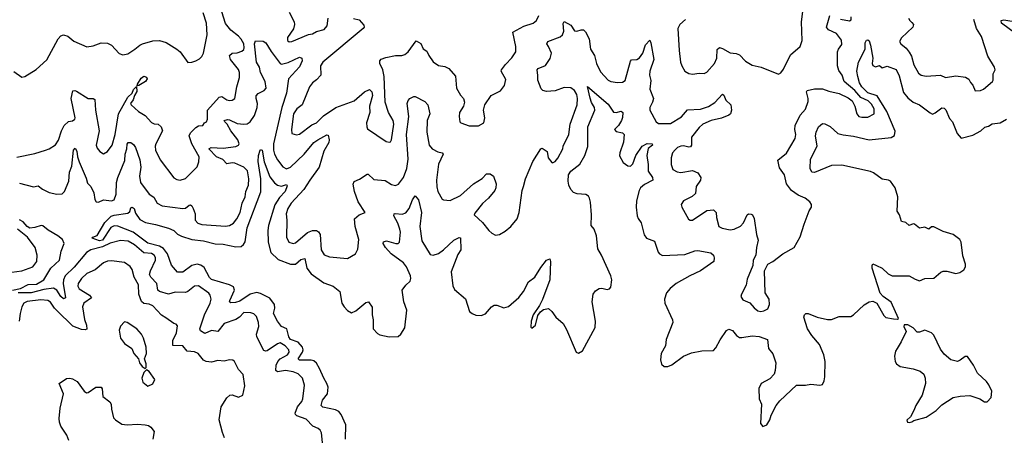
# Model space of a CAD drawing. Extents: x 2143765 to 2212931, y 878955 to 1017455.
# Tile 293 of 309: x 2174808 to 2182398, y 999684 to 1002893. Entities that reach past the tile are written whole.
import ezdxf

# ---------------------------------------------------------------- set-up
doc = ezdxf.new("R2010")
doc.units = 0

msp = doc.modelspace()

# ---------------------------------------------------------------- linework, layer by layer
at = {"layer": '0CON20XD'}
for points in [[(2174761.7, 1002491.7), (2174825, 1002450), (2174847.5, 1002455), (2174935, 1002508), (2175017.5, 1002582.5), (2175103.5, 1002745), (2175125, 1002767.8), (2175145, 1002775.5), (2175180, 1002765), (2175225, 1002726), (2175325, 1002684), (2175375, 1002690), (2175435, 1002712.9), (2175485, 1002710), (2175514.5, 1002694.5), (2175575, 1002631.2), (2175602.3, 1002622.3), (2175640.3, 1002629.7), (2175695, 1002664.2), (2175733.9, 1002696.1), (2175754.7, 1002705.3), (2175835, 1002729.2), (2175885, 1002732.1), (2175936.1, 1002716.1), (2176020, 1002665), (2176043.9, 1002643.9), (2176105, 1002562.5), (2176135, 1002563.3), (2176165, 1002573.8), (2176195, 1002590), (2176212.3, 1002607.7), (2176224, 1002635), (2176252.9, 1002775), (2176248.6, 1002865), (2176223.3, 1002945)], [(2174785, 1001832.5), (2174925, 1001858.6), (2175005.6, 1001884.4), (2175035, 1001894.3), (2175082.6, 1001927.4), (2175107, 1001963), (2175129.6, 1002035), (2175150, 1002075), (2175185, 1002105.7), (2175215, 1002111.1), (2175231.9, 1002125), (2175234.4, 1002135.6), (2175204, 1002285), (2175216.7, 1002343.3), (2175233.6, 1002346.4), (2175245, 1002341.2), (2175335, 1002284), (2175375, 1002284.5), (2175387.2, 1002277.2), (2175392.7, 1002195), (2175419.7, 1002035), (2175398.1, 1001925), (2175405, 1001901.2), (2175425, 1001876), (2175455, 1001858), (2175485, 1001876.2), (2175519.5, 1001925), (2175543.2, 1002005), (2175568.9, 1002165), (2175642.5, 1002295), (2175673.6, 1002326.4), (2175685, 1002353.8), (2175707.5, 1002377.5), (2175711.2, 1002338.8), (2175692.5, 1002307.5), (2175683.3, 1002275), (2175662.5, 1002245), (2175666.2, 1002235), (2175724.6, 1002184.6), (2175775, 1002152.5), (2175825, 1002098.5), (2175845, 1002089.1), (2175875, 1002086.4), (2175897.1, 1002065), (2175908.9, 1002035), (2175856.5, 1001935), (2175851.5, 1001915), (2175855.6, 1001885), (2175890.2, 1001810.2), (2175995, 1001671.2), (2176017.8, 1001657.8), (2176045, 1001654.5), (2176084.6, 1001665.4), (2176174.5, 1001755.5), (2176188.5, 1001795), (2176190.4, 1001835), (2176134, 1001934), (2176113.8, 1001995), (2176125, 1002018.8), (2176165, 1002061.5), (2176185, 1002072.1), (2176218.8, 1002075), (2176233.3, 1002095), (2176247.3, 1002102.7), (2176255.6, 1002124.4), (2176255.5, 1002194.5), (2176345, 1002294.6), (2176365, 1002299.6), (2176405, 1002272.5), (2176421.7, 1002268.3), (2176445, 1002270.8), (2176465.8, 1002285), (2176480.4, 1002375), (2176500.9, 1002445), (2176503.3, 1002485), (2176495, 1002507.1), (2176431.8, 1002585), (2176424.5, 1002615), (2176445, 1002632.9), (2176485, 1002637.4), (2176519.9, 1002650.1), (2176535, 1002663.1), (2176538.1, 1002675), (2176534.3, 1002705), (2176515, 1002741.8), (2176495, 1002765.3), (2176435, 1002810.5), (2176393.5, 1002863.5), (2176365.7, 1002954.3)], [(2176901.5, 1001475), (2176875, 1001435.7), (2176862.2, 1001395), (2176867.6, 1001345), (2176863.3, 1001215), (2176883.3, 1001175), (2176915, 1001165.7), (2176935, 1001168.9), (2177025, 1001249.6), (2177065, 1001266.2), (2177095, 1001266.2), (2177111.1, 1001255), (2177122.7, 1001235), (2177131.2, 1001115), (2177155, 1001077.5), (2177195, 1001061.5), (2177335, 1001050), (2177395.5, 1001084.5), (2177415, 1001120), (2177421.4, 1001195), (2177392.9, 1001295), (2177388.6, 1001355), (2177425, 1001387.1), (2177470, 1001405), (2177416.6, 1001486.6), (2177388.8, 1001565), (2177377.1, 1001622.9), (2177385, 1001642.5), (2177427.3, 1001662.7), (2177485, 1001699.2), (2177495, 1001700), (2177538.2, 1001658.2), (2177625, 1001650), (2177675, 1001621.1), (2177705, 1001612.9), (2177728.3, 1001621.7), (2177765.9, 1001675), (2177792.8, 1001745), (2177802.8, 1001815), (2177790, 1002005), (2177807.8, 1002145), (2177794.5, 1002245), (2177802.1, 1002267.9), (2177815, 1002283.8), (2177845, 1002300), (2177855, 1002300), (2177931.2, 1002261.2), (2177954, 1002235), (2177969.4, 1002165), (2177949.2, 1002115), (2177946.1, 1002025), (2177963.9, 1001925), (2177986.4, 1001896.4), (2178032.2, 1001872.2), (2178063.6, 1001863.6), (2178071.9, 1001855), (2178035, 1001776), (2178020.9, 1001655), (2178022.4, 1001602.4), (2178032.2, 1001565), (2178065, 1001506.7), (2178075, 1001501.2), (2178125, 1001495.8), (2178204.6, 1001535.4), (2178304.7, 1001625.3), (2178373.1, 1001666.9), (2178405, 1001703.8), (2178435, 1001702), (2178460, 1001685), (2178481.2, 1001625), (2178478.6, 1001595), (2178469.4, 1001575), (2178420.8, 1001515), (2178375, 1001474.2), (2178315, 1001400), (2178311.9, 1001385), (2178375, 1001325.7), (2178424.2, 1001265), (2178446, 1001245), (2178475, 1001230), (2178505, 1001234.2), (2178549.1, 1001260.9), (2178593.9, 1001296.1), (2178642.5, 1001355), (2178658.8, 1001405), (2178680.8, 1001575), (2178691.2, 1001605), (2178705.6, 1001665), (2178762.1, 1001797.9), (2178823.6, 1001896.4), (2178835, 1001900), (2178873.3, 1001875), (2178881.2, 1001825), (2178909.3, 1001789.3), (2178915, 1001786.7), (2178935, 1001798.6), (2178955, 1001822.5), (2178994.2, 1001895), (2178997.5, 1001915), (2179041.9, 1002005), (2179051.8, 1002085), (2179106.1, 1002235), (2179107.5, 1002285), (2179101.8, 1002315), (2179084.6, 1002345), (2179055, 1002366.8), (2179005, 1002369.7), (2178935, 1002343.8), (2178868.5, 1002338.5), (2178841.2, 1002345), (2178828.3, 1002358.3), (2178800.8, 1002425), (2178802.7, 1002462.7), (2178795.8, 1002504.2), (2178803.3, 1002515), (2178860.2, 1002539.8), (2178897.3, 1002592.7), (2178906.4, 1002635), (2178883.3, 1002685), (2178870, 1002705), (2178880, 1002725), (2178975, 1002760), (2178992.2, 1002775), (2179002.7, 1002805), (2178996.8, 1002863.2), (2179005, 1002878.1), (2179055, 1002850.8), (2179085.4, 1002805.4), (2179103.4, 1002803.4), (2179135, 1002814.4), (2179155, 1002814), (2179169.7, 1002799.7), (2179197.5, 1002745), (2179208.6, 1002665), (2179239.4, 1002615), (2179253.4, 1002553.4), (2179285, 1002490), (2179345, 1002426), (2179365, 1002416), (2179415, 1002408.1), (2179455, 1002410.6), (2179475, 1002424.2), (2179515, 1002572), (2179525, 1002581.4), (2179565, 1002585.5), (2179585, 1002597.1), (2179610.5, 1002635), (2179632.7, 1002697.3), (2179665, 1002733.3), (2179674, 1002715), (2179697.1, 1002585), (2179665.4, 1002495), (2179661.5, 1002465), (2179672.6, 1002422.6), (2179665.6, 1002355), (2179692.2, 1002285), (2179685.6, 1002255), (2179665.7, 1002215), (2179664.4, 1002195), (2179713.1, 1002105), (2179731.7, 1002091.7), (2179825, 1002090.4), (2179908.6, 1002141.4), (2179955, 1002197.8), (2180055, 1002202), (2180118.5, 1002221.5), (2180167.3, 1002252.7), (2180225, 1002318.8), (2180235, 1002310), (2180251.1, 1002271.1), (2180288.8, 1002235), (2180294, 1002195), (2180286, 1002165), (2180274, 1002155), (2180218.7, 1002131.3), (2180136.9, 1002113.1), (2180074.4, 1002085.6), (2180045, 1002061.2), (2179986.7, 1001985), (2179985.5, 1001925), (2179978.2, 1001911.8), (2179965, 1001907.3), (2179925, 1001917.8), (2179905, 1001916.6), (2179878.1, 1001905), (2179860.9, 1001889.1), (2179839.4, 1001865), (2179829.4, 1001825), (2179828.9, 1001775), (2179842.9, 1001735), (2179875, 1001717.3), (2179905, 1001712.9), (2179995, 1001727.9), (2180035, 1001710), (2180058.1, 1001675), (2180054.4, 1001655), (2180023.1, 1001605), (2180018, 1001552), (2179992.1, 1001527.9), (2179925, 1001493.8), (2179906.7, 1001465), (2179911.2, 1001445), (2179963.2, 1001353.2), (2179975, 1001343.8), (2179995, 1001344.2), (2180105, 1001420), (2180155, 1001425.8), (2180176.9, 1001405), (2180179.1, 1001365), (2180198, 1001295), (2180222.1, 1001282.1), (2180285, 1001271.1), (2180315, 1001276.7), (2180365, 1001299.5), (2180387.3, 1001325), (2180415, 1001386), (2180425, 1001394), (2180445, 1001391.2), (2180456.2, 1001385), (2180469.1, 1001359.1), (2180486.7, 1001235), (2180499.8, 1001189.8), (2180488.5, 1001135), (2180481.4, 1001075), (2180461.2, 1001035), (2180460, 1000995), (2180415, 1000890), (2180407, 1000843), (2180371.2, 1000775), (2180367.5, 1000755), (2180380.7, 1000730.7), (2180435, 1000706.7), (2180468.3, 1000668.3), (2180496.4, 1000646.4), (2180520.8, 1000640.8), (2180543.9, 1000643.9), (2180575, 1000661.2), (2180587.5, 1000695), (2180583.8, 1000735), (2180553.9, 1000783.9), (2180548.8, 1000955), (2180575.7, 1001004.3), (2180614.3, 1001025.7), (2180690, 1001085), (2180777.5, 1001135), (2180824.2, 1001215.8), (2180853.8, 1001315), (2180892.7, 1001417.3), (2180910, 1001445), (2180912.5, 1001465), (2180897.7, 1001487.7), (2180863.3, 1001515), (2180807.9, 1001537.9), (2180756.1, 1001575), (2180718.8, 1001625), (2180703.8, 1001693.8), (2180665, 1001748), (2180651.5, 1001808.5), (2180717.8, 1001862.2), (2180785.5, 1001975), (2180791.2, 1002005), (2180783.8, 1002045), (2180786.1, 1002075), (2180824.8, 1002155.2), (2180865, 1002202.5), (2180885, 1002260), (2180886.2, 1002285), (2180873.1, 1002335), (2180876.7, 1002345), (2180935, 1002357.5), (2180995, 1002357.9), (2181045, 1002339.4), (2181125, 1002321.4), (2181195, 1002290), (2181223.8, 1002265), (2181245.8, 1002225.8), (2181260, 1002165), (2181275, 1002144.3), (2181299.1, 1002139.1), (2181345, 1002141.1), (2181394.2, 1002165), (2181394.6, 1002205), (2181375, 1002241.5), (2181348.1, 1002265), (2181291.3, 1002291.3), (2181245.5, 1002345), (2181162.7, 1002415), (2181148.1, 1002465), (2181121.2, 1002501.2), (2181112.7, 1002535), (2181112.7, 1002645), (2181118.9, 1002665), (2181145, 1002700), (2181143.1, 1002735), (2181105, 1002785.3), (2181043, 1002813), (2181027.8, 1002835), (2181053.1, 1002925)], [(2176885, 1002949.4), (2176923.1, 1002875), (2176925.9, 1002855.9), (2176918.8, 1002821.2), (2176872.2, 1002755), (2176872.7, 1002732.7), (2176885, 1002721.2), (2176905, 1002724.2), (2177035, 1002778.5), (2177065, 1002783.1), (2177095, 1002802.2), (2177155, 1002816.9), (2177178.5, 1002845), (2177186.5, 1002903.5)], [(2177381.8, 1002901.8), (2177425, 1002890), (2177460.3, 1002850.3), (2177464, 1002835), (2177456, 1002825), (2177144.6, 1002565), (2177125.4, 1002535), (2177128.5, 1002465), (2177095, 1002428.2), (2177065.6, 1002405), (2177041.1, 1002375), (2176985.5, 1002235), (2176945, 1002204.4), (2176918.9, 1002165), (2176901.8, 1002045), (2176905, 1002013.3), (2176942.7, 1002002.7), (2176965, 1002007.5), (2177059.5, 1002080.5), (2177095, 1002095.6), (2177150.2, 1002149.8), (2177245, 1002213.8), (2177385, 1002265.8), (2177466.7, 1002335), (2177505, 1002353.3), (2177522.5, 1002335), (2177526.4, 1002306.4), (2177504.5, 1002224.5), (2177505.6, 1002175), (2177480, 1002095), (2177482.5, 1002065), (2177490, 1002050), (2177631.9, 1001951.9), (2177655, 1001946.2), (2177665, 1001950), (2177674, 1001965), (2177692.9, 1002085), (2177687.1, 1002115), (2177651.8, 1002175), (2177625.4, 1002255), (2177616.7, 1002455), (2177606.9, 1002505), (2177584.2, 1002555), (2177584.2, 1002575), (2177595, 1002587.1), (2177628.9, 1002601.1), (2177705, 1002616.4), (2177754.4, 1002615.6), (2177775.6, 1002624.4), (2177803.3, 1002645), (2177865, 1002730), (2177899.3, 1002709.3), (2177917, 1002667), (2177945, 1002650), (2177960.8, 1002615), (2177995, 1002566.2), (2178035, 1002537.5), (2178085, 1002530), (2178115, 1002516.9), (2178166.2, 1002456.2), (2178174, 1002365), (2178205, 1002310), (2178228.8, 1002285), (2178236, 1002255), (2178228.8, 1002225), (2178198.8, 1002175), (2178196.4, 1002146.4), (2178200, 1002105), (2178207.5, 1002095), (2178273.6, 1002073.6), (2178345, 1002074), (2178385, 1002097.5), (2178393.8, 1002135), (2178384, 1002195), (2178394.1, 1002235.9), (2178443, 1002307), (2178515, 1002343.3), (2178545.7, 1002384.3), (2178555, 1002430), (2178518.8, 1002495), (2178521.2, 1002505), (2178552.9, 1002547.1), (2178602.6, 1002597.4), (2178632.9, 1002645), (2178632.9, 1002685), (2178608.5, 1002795), (2178695, 1002841.9), (2178765.6, 1002864.4), (2178791.2, 1002885), (2178809.2, 1002925)], [(2179940, 1002895), (2179897.5, 1002855), (2179882, 1002825), (2179890, 1002655), (2179901.9, 1002565), (2179910.8, 1002535), (2179935, 1002496.2), (2179965, 1002478), (2179995, 1002472), (2180045, 1002480), (2180085, 1002478), (2180105, 1002487.5), (2180164.5, 1002555), (2180180.5, 1002595), (2180185, 1002662.5), (2180203.1, 1002676.9), (2180225, 1002670.6), (2180285, 1002635.6), (2180330.3, 1002630.3), (2180355, 1002620.8), (2180402.4, 1002572.4), (2180455, 1002540.8), (2180522.5, 1002525), (2180657, 1002473), (2180675, 1002482.5), (2180695, 1002510), (2180749.7, 1002620.3), (2180824.1, 1002685.9), (2180838.3, 1002731.7), (2180835.4, 1002875), (2180843.6, 1002955)], [(2181135, 1002895.5), (2181205, 1002882.5), (2181218.3, 1002891.7), (2181217.8, 1002915)], [(2181658, 1002905), (2181668.8, 1002885), (2181685, 1002871.2), (2181698.8, 1002855), (2181691.2, 1002835), (2181605, 1002752.5), (2181590.6, 1002725), (2181601.1, 1002705), (2181641.6, 1002671.6), (2181665, 1002642.9), (2181681.2, 1002611.2), (2181701.1, 1002545), (2181735, 1002480), (2181755.4, 1002465.4), (2181795, 1002456.7), (2181905, 1002464.5), (2181945, 1002446.7), (2182025, 1002458.5), (2182098.3, 1002448.3), (2182123.6, 1002433.6), (2182136.4, 1002406.4), (2182155.9, 1002385.9), (2182173.6, 1002343.6), (2182215, 1002346), (2182236.7, 1002355), (2182307.5, 1002415), (2182312.5, 1002425), (2182310.8, 1002475), (2182326.2, 1002505), (2182321.2, 1002525), (2182270.9, 1002610.9), (2182221.7, 1002761.7), (2182183.6, 1002823.6), (2182161.5, 1002895)], [(2182484.5, 1002785), (2182377.1, 1002865), (2182372.5, 1002885), (2182395, 1002891.1), (2182505, 1002873.8)], [(2174805, 1001630), (2174915, 1001602.3), (2174951.1, 1001611.1), (2174984.8, 1001584.8), (2175035, 1001559.6), (2175095, 1001545.5), (2175135, 1001547.8), (2175152.5, 1001565), (2175185.4, 1001645), (2175192.9, 1001715), (2175208.6, 1001761.4), (2175223.8, 1001885), (2175235, 1001900.8), (2175247.6, 1001877.6), (2175252.7, 1001835), (2175265.4, 1001795.4), (2175318.9, 1001668.9), (2175330, 1001630), (2175355, 1001604.2), (2175378.4, 1001555), (2175386.7, 1001505), (2175396.6, 1001486.6), (2175415, 1001483.5), (2175455, 1001502.5), (2175515, 1001493.8), (2175535, 1001502.9), (2175550.7, 1001545), (2175554.8, 1001635), (2175563.5, 1001673.5), (2175618.9, 1001805), (2175620.8, 1001855), (2175634, 1001895), (2175635, 1001931.2), (2175645, 1001944), (2175665, 1001943.8), (2175685, 1001928.8), (2175701.4, 1001905), (2175735, 1001810), (2175741.8, 1001755), (2175730, 1001685), (2175737.9, 1001635), (2175805.3, 1001545.3), (2175841.5, 1001521.5), (2175867.4, 1001477.4), (2175905, 1001455.6), (2176065, 1001434.4), (2176085, 1001437.1), (2176115, 1001461.4), (2176125, 1001462.2), (2176135.9, 1001455.9), (2176145, 1001433.8), (2176160.4, 1001395), (2176161.5, 1001345), (2176180.9, 1001320.9), (2176212.3, 1001312.3), (2176395, 1001297.5), (2176425.4, 1001304.6), (2176455, 1001322.9), (2176482.5, 1001355), (2176506.9, 1001405), (2176523.1, 1001475), (2176545.4, 1001525), (2176551.2, 1001565), (2176570.8, 1001615), (2176575.3, 1001665), (2176564, 1001725), (2176534.5, 1001755), (2176465, 1001783.9), (2176445, 1001788), (2176405, 1001781), (2176373.7, 1001813.7), (2176325, 1001832.6), (2176265.6, 1001895), (2176284.7, 1001905.3), (2176375, 1001900.8), (2176475, 1001913.9), (2176495.6, 1001925), (2176500.6, 1001935), (2176488.8, 1001965), (2176435, 1002035.4), (2176407, 1002087), (2176388.5, 1002105), (2176384.6, 1002115.4), (2176408.9, 1002121.1), (2176425, 1002119.3), (2176485, 1002091.1), (2176535, 1002084.7), (2176560.6, 1002089.4), (2176585, 1002102.9), (2176617.8, 1002152.2), (2176637.6, 1002215), (2176640.5, 1002245), (2176629.7, 1002285), (2176630.4, 1002305), (2176645, 1002322.5), (2176691.5, 1002345), (2176706.7, 1002365), (2176700, 1002415), (2176665, 1002485.8), (2176656, 1002526), (2176633.3, 1002565), (2176616.7, 1002705), (2176625, 1002730), (2176684.1, 1002725.9), (2176705, 1002714.5), (2176747.2, 1002647.2), (2176815, 1002555.4), (2176825, 1002550), (2176877, 1002563), (2176965, 1002603.8), (2176983.3, 1002595), (2176985.8, 1002575), (2176965, 1002527.5), (2176880.2, 1002435), (2176865.2, 1002325.2), (2176829.3, 1002215), (2176763.8, 1001933.8), (2176763.8, 1001885), (2176772.1, 1001855), (2176795, 1001809.5), (2176835, 1001757.8), (2176865, 1001740), (2176895, 1001753.8), (2176999.6, 1001855), (2177075, 1001944.6), (2177105, 1001966.1), (2177175, 1002003.3), (2177185, 1002000), (2177194.2, 1001964.2), (2177190.5, 1001945), (2177152.2, 1001877.8), (2177117.2, 1001755), (2177044.1, 1001655), (2176999.1, 1001580.9), (2176901.5, 1001475)], [(2176735, 1001680), (2176772.5, 1001632.5), (2176794.7, 1001614.7), (2176825, 1001607.9), (2176865, 1001619.2), (2176870.5, 1001610.5), (2176854.6, 1001565), (2176810.2, 1001519.8), (2176775.5, 1001464.5), (2176726.7, 1001305), (2176720.8, 1001265), (2176722.7, 1001175), (2176743.4, 1001095), (2176800.2, 1001040.2), (2176895, 1001004.1), (2176934.2, 1001005.8), (2176975, 1001042.1), (2177005, 1001048), (2177021.5, 1000975), (2177055, 1000930.9), (2177151.8, 1000861.8), (2177224.6, 1000834.6), (2177275.3, 1000795.3), (2177291.4, 1000705), (2177308.6, 1000675), (2177335, 1000647.5), (2177365, 1000630.8), (2177400, 1000645), (2177475, 1000708.9), (2177496, 1000715), (2177524.5, 1000674.5), (2177525.5, 1000615), (2177533.5, 1000575), (2177531.2, 1000505), (2177565, 1000470), (2177585, 1000461.2), (2177655, 1000443.8), (2177725, 1000446), (2177745.6, 1000464.4), (2177775.8, 1000515), (2177791.5, 1000651.5), (2177768.2, 1000715), (2177756.2, 1000805), (2177785, 1000844.3), (2177816.7, 1000873.3), (2177823.1, 1000895), (2177820.9, 1000915), (2177789.1, 1000985), (2177766.6, 1001016.6), (2177670, 1001085), (2177626.7, 1001135), (2177610, 1001165), (2177612.7, 1001177.3), (2177635, 1001185.6), (2177706.3, 1001163.7), (2177725, 1001164.5), (2177734.6, 1001175.4), (2177741.9, 1001251.9), (2177738.7, 1001275), (2177721.9, 1001321.9), (2177691.4, 1001378.6), (2177695, 1001393.3), (2177703.3, 1001396.7), (2177755, 1001390.4), (2177785, 1001401.5), (2177811.1, 1001435), (2177835, 1001502), (2177855, 1001533.3), (2177881.1, 1001501.1), (2177906.1, 1001403.9), (2177891.9, 1001295), (2177908.4, 1001185), (2177970.7, 1001080.7), (2177995, 1001076.1), (2178035, 1001088.7), (2178073.6, 1001115), (2178155, 1001190.5), (2178195, 1001210), (2178205, 1001207.5), (2178208.8, 1001115), (2178185, 1001078.8), (2178133.9, 1000946.1), (2178147, 1000837), (2178158.8, 1000808.8), (2178245, 1000736.7), (2178275, 1000640), (2178295, 1000623.8), (2178325, 1000612.5), (2178365, 1000610), (2178398.3, 1000621.7), (2178445, 1000675.7), (2178465, 1000688.5), (2178485, 1000690), (2178539.1, 1000669.1), (2178575, 1000679.5), (2178655, 1000747.3), (2178691.2, 1000795), (2178730.8, 1000869.2), (2178778.6, 1000905), (2178825, 1000979.2), (2178868.8, 1001035), (2178895, 1001046.2), (2178900, 1001025), (2178894.4, 1000885), (2178837.1, 1000732.9), (2178814.3, 1000685.7), (2178766.7, 1000615), (2178750.8, 1000565), (2178748.3, 1000518.3), (2178755, 1000512.5), (2178783.3, 1000535), (2178802, 1000608), (2178822.3, 1000637.7), (2178845, 1000656.7), (2178883, 1000663), (2178909.5, 1000639.5), (2178940, 1000595), (2178996.4, 1000546.4), (2179021.7, 1000501.7), (2179097.5, 1000325), (2179115, 1000317.5), (2179145, 1000337.5), (2179244.2, 1000515.8), (2179246.7, 1000565), (2179219.6, 1000715), (2179229.2, 1000775), (2179245, 1000799.4), (2179275, 1000818.1), (2179295, 1000819.5), (2179335, 1000810), (2179355, 1000813.8), (2179365, 1000827.5), (2179372.9, 1000885), (2179365.4, 1000915), (2179293.1, 1001075), (2179263.2, 1001125), (2179253.3, 1001225), (2179235, 1001274.6), (2179211.8, 1001305), (2179214.8, 1001385), (2179208.7, 1001485), (2179201.3, 1001515), (2179191.1, 1001531.1), (2179172.4, 1001542.4), (2179105, 1001548.7), (2179077.6, 1001557.6), (2179055, 1001581.9), (2179041.2, 1001615), (2179036.4, 1001646.4), (2179039.4, 1001695), (2179057, 1001723), (2179125, 1001776.7), (2179164.7, 1001845.3), (2179187.4, 1001912.6), (2179186.2, 1002065), (2179240, 1002195), (2179237.7, 1002215), (2179215, 1002254.3), (2179205, 1002286.2), (2179185, 1002377.5), (2179345, 1002241.5), (2179385, 1002177.5), (2179405, 1002175.6), (2179445, 1002185.6), (2179457.2, 1002177.2), (2179455, 1002137.5), (2179445.5, 1002115), (2179423.8, 1002076.2), (2179394, 1002045), (2179405, 1002030), (2179455, 1002018), (2179466, 1002005), (2179461.7, 1001948.3), (2179432.9, 1001865), (2179430.6, 1001840.6), (2179460.2, 1001790.2), (2179495, 1001764), (2179515, 1001760.8), (2179535, 1001778.8), (2179557.7, 1001845), (2179605, 1001917.3), (2179644, 1001936), (2179683.8, 1001933.8), (2179686, 1001925), (2179651.7, 1001898.3), (2179640.9, 1001845), (2179653.3, 1001775), (2179652.5, 1001722.5), (2179684.4, 1001675), (2179688.8, 1001655), (2179625, 1001620.3), (2179593.4, 1001595), (2179581.8, 1001575), (2179562, 1001495), (2179559.1, 1001445), (2179568.6, 1001378.6), (2179575, 1001358.8), (2179598.9, 1001325), (2179621.3, 1001231.3), (2179640, 1001205), (2179702.2, 1001182.2), (2179728.9, 1001098.9), (2179740, 1001085), (2179762.8, 1001072.8), (2179935, 1001080.6), (2180011.9, 1001108.1), (2180035, 1001111.9), (2180135, 1001092), (2180156, 1001075), (2180161.4, 1001055), (2180159.2, 1001025), (2180056.1, 1000953.9), (2179973.1, 1000915), (2179868.6, 1000855), (2179822.6, 1000817.4), (2179794.7, 1000785.3), (2179777.9, 1000735), (2179779.5, 1000705), (2179838.9, 1000575), (2179842.2, 1000555), (2179792.2, 1000425), (2179785.6, 1000375), (2179752.2, 1000315), (2179747.9, 1000267.9), (2179754.4, 1000234.4), (2179775, 1000216.2), (2179805, 1000216), (2179835, 1000227.5), (2179923.8, 1000295), (2179985, 1000321.9), (2180065, 1000336.7), (2180155, 1000338), (2180175, 1000360), (2180208.2, 1000421.8), (2180255, 1000494.2), (2180275, 1000504.2), (2180302.4, 1000492.4), (2180333.9, 1000453.9), (2180355, 1000440.5), (2180375, 1000438.2), (2180455, 1000453.1), (2180506.7, 1000446.7), (2180572, 1000425), (2180580, 1000355), (2180613.5, 1000313.5), (2180635.6, 1000245), (2180631.8, 1000185), (2180622.4, 1000157.6), (2180589.1, 1000120.9), (2180524.2, 1000085), (2180504.2, 1000045), (2180506.7, 999965), (2180526.7, 999925), (2180517.5, 999775), (2180535, 999752.5), (2180567.5, 999765), (2180590, 999805), (2180599.3, 999840.7), (2180640, 999915), (2180668.3, 999951.7), (2180795, 1000071.2), (2180865, 1000072), (2180905, 1000078.8), (2180975, 1000071.2), (2180995, 1000077.5), (2181010, 1000105), (2181013.6, 1000136.4), (2181016, 1000255), (2181006.7, 1000306.7), (2180972.2, 1000385), (2180913.1, 1000455), (2180880, 1000505), (2180852.5, 1000595), (2180856.2, 1000613.8), (2180866.7, 1000623.3), (2180885, 1000623.8), (2180955.4, 1000595.4), (2181035, 1000577.5), (2181065, 1000578.9), (2181125, 1000601.1), (2181215, 1000601.4), (2181236.2, 1000613.8), (2181318.3, 1000691.7), (2181355, 1000714), (2181385, 1000720), (2181416, 1000705), (2181469.1, 1000609.1), (2181484.2, 1000594.2), (2181542.7, 1000582.7), (2181575, 1000580), (2181582.5, 1000585), (2181525, 1000711.2), (2181464, 1000755), (2181441.8, 1000781.8), (2181379.2, 1000975), (2181378.8, 1000995), (2181385, 1001006.7), (2181413.3, 1000995), (2181455, 1000973.3), (2181501, 1000931), (2181532, 1000915), (2181665, 1000915.5), (2181709.1, 1000889.1), (2181745, 1000877.8), (2181784.6, 1000895.4), (2181855, 1000897.8), (2181907.4, 1000942.6), (2181925, 1000950.9), (2181955, 1000951.2), (2182025, 1000934.4), (2182055, 1000940), (2182085, 1000961.2), (2182098.8, 1000985), (2182099.2, 1001005), (2182078.7, 1001068.7), (2182065.5, 1001175.5), (2182055.7, 1001195), (2182004, 1001235), (2181925, 1001256.7), (2181855, 1001294), (2181835, 1001293.8), (2181815, 1001276), (2181785, 1001292), (2181743.9, 1001283.9), (2181705, 1001314), (2181695, 1001316), (2181665, 1001304.2), (2181637.8, 1001327.8), (2181605.9, 1001335.9), (2181590.8, 1001385), (2181572.2, 1001415), (2181577.8, 1001525), (2181555, 1001593.3), (2181521.2, 1001645), (2181504.2, 1001654.2), (2181455, 1001660.8), (2181389.7, 1001709.7), (2181365, 1001721.2), (2181145, 1001768.8), (2181065, 1001767.5), (2180935, 1001712), (2180915, 1001716.7), (2180901.4, 1001745), (2180903, 1001817), (2180954.4, 1001915), (2180942.5, 1001995), (2180946.9, 1002025), (2180965.8, 1002065), (2180995, 1002090), (2181015, 1002088.9), (2181055, 1002067.1), (2181114.2, 1002015), (2181155, 1002003.8), (2181235, 1001994.6), (2181355, 1001966.1), (2181525, 1001982.9), (2181551.9, 1001998.1), (2181557.4, 1002032.6), (2181491, 1002185), (2181417.3, 1002305), (2181345, 1002328.7), (2181298.5, 1002375), (2181281.5, 1002405), (2181267.9, 1002455), (2181261.8, 1002495), (2181273.2, 1002565), (2181325.2, 1002665), (2181326.1, 1002715), (2181335, 1002733.1), (2181345, 1002738.1), (2181355, 1002730), (2181366.2, 1002695), (2181384.4, 1002595), (2181378.5, 1002555), (2181385, 1002538), (2181405, 1002528.9), (2181435, 1002538), (2181455, 1002520), (2181495, 1002534.2), (2181565, 1002508.8), (2181588, 1002458), (2181621.3, 1002331.3), (2181655, 1002290), (2181694.7, 1002254.7), (2181744.3, 1002235.7), (2181825, 1002172.9), (2181845, 1002164.2), (2181865, 1002172.5), (2181915, 1002211.2), (2181935, 1002208.8), (2181946.4, 1002196.4), (2181975, 1002130.8), (2181997.1, 1002105), (2182033, 1002013), (2182065, 1001978.8), (2182155, 1002000), (2182216.7, 1002035), (2182247.8, 1002062.2), (2182275, 1002069.4), (2182305, 1002089.2), (2182365, 1002095.6), (2182415, 1002125.7)], [(2175712.5, 1002382.5), (2175716.7, 1002395), (2175745, 1002440), (2175765, 1002456.2), (2175785, 1002447.5), (2175790, 1002435), (2175778.8, 1002415), (2175725, 1002383.3), (2175712.5, 1002382.5)], [(2177320, 999655), (2177320.5, 999765), (2177286.8, 999845), (2177268.6, 999868.6), (2177241.4, 999881.4), (2177145, 999901.3), (2177131.2, 999915), (2177141.6, 999955), (2177181.5, 1000005), (2177184.5, 1000055), (2177176.4, 1000085), (2177151.5, 1000125), (2177119, 1000199), (2177095, 1000240), (2177075, 1000259.7), (2177055, 1000265.2), (2176965.4, 1000265.4), (2176955, 1000274), (2176988.7, 1000325), (2176992.7, 1000345), (2176987.8, 1000365), (2176955, 1000403), (2176894, 1000425), (2176883.2, 1000445), (2176867.2, 1000507.2), (2176825.5, 1000525.5), (2176794.7, 1000564.7), (2176765.3, 1000625), (2176773.5, 1000666.5), (2176770.7, 1000695), (2176735, 1000741.9), (2176665, 1000780), (2176635, 1000786.7), (2176585, 1000773.9), (2176505, 1000720.8), (2176470.5, 1000709.5), (2176435, 1000706.9), (2176425.7, 1000715), (2176426.5, 1000725), (2176464.6, 1000805), (2176455, 1000830.4), (2176425.9, 1000845.9), (2176285, 1000887.3), (2176271.3, 1000901.3), (2176228.8, 1000978.8), (2176205, 1000998.8), (2176175, 1001004.7), (2176135.7, 1000994.3), (2176065, 1000942.9), (2176025, 1000942.5), (2175977.2, 1000997.2), (2175947.9, 1001085), (2175916.9, 1001126.9), (2175885.3, 1001145.3), (2175795, 1001168.7), (2175682.1, 1001252.1), (2175565, 1001299.2), (2175535, 1001302.5), (2175511.2, 1001288.8), (2175445, 1001190), (2175423.8, 1001185), (2175366.7, 1001205), (2175372.5, 1001215), (2175405, 1001226.7), (2175465, 1001326.9), (2175512.2, 1001375), (2175535, 1001384), (2175641.5, 1001398.5), (2175657.4, 1001412.6), (2175665, 1001440), (2175675, 1001444.3), (2175688.9, 1001435), (2175699.4, 1001399.4), (2175735, 1001350.8), (2175778.1, 1001328.1), (2175855, 1001311.4), (2175955, 1001283.1), (2175995.9, 1001265.9), (2176025, 1001237.5), (2176055, 1001220.8), (2176135, 1001195.3), (2176225, 1001184.7), (2176315, 1001161.2), (2176375, 1001158.7), (2176475, 1001138.7), (2176515, 1001142.8), (2176533.9, 1001156.1), (2176545, 1001177.1), (2176562.1, 1001285), (2176667, 1001563), (2176666.1, 1001665), (2176646.6, 1001796.6), (2176648.2, 1001845), (2176660.6, 1001885), (2176665, 1001890.8), (2176675.9, 1001885.9), (2176693.3, 1001795), (2176735, 1001680)], [(2174752.5, 1000805), (2174815, 1000817.7), (2174872.1, 1000847.9), (2174937.9, 1000852.1), (2174995, 1000885.4), (2175048.8, 1000975), (2175115, 1001035.6), (2175127.4, 1001105), (2175150, 1001165), (2175137.9, 1001195), (2175101.8, 1001225), (2175027.6, 1001267.6), (2174985, 1001301.1), (2174973.3, 1001303.3), (2174925, 1001287.9), (2174885, 1001284.1), (2174865.5, 1001295.5), (2174835, 1001331.5), (2174807.2, 1001347.2)], [(2174746.7, 1000943.3), (2174825, 1000954.5), (2174910, 1000985), (2174938.6, 1001025), (2174942.9, 1001075), (2174927.1, 1001135), (2174866.9, 1001215), (2174791.9, 1001275)], [(2177149.4, 999555), (2177133.3, 999703.3), (2177123.4, 999723.4), (2177107.4, 999737.4), (2177068.6, 999755), (2177015, 999808.9), (2176945, 999833.5), (2176933.1, 999845), (2176931.1, 999855), (2176950.4, 999905), (2176982.7, 999945), (2176990.9, 999965), (2177002, 1000072), (2176987.5, 1000125), (2176955, 1000158.5), (2176915, 1000174.6), (2176856, 1000184), (2176795, 1000173.2), (2176781.5, 1000185), (2176785.3, 1000225), (2176798.2, 1000255), (2176816.2, 1000273.8), (2176872.7, 1000305), (2176884, 1000325), (2176881.6, 1000345), (2176855, 1000375.8), (2176815, 1000397.9), (2176795, 1000390.9), (2176715, 1000336.2), (2176705, 1000333.1), (2176689.8, 1000339.8), (2176635.3, 1000445), (2176634.1, 1000465), (2176650.4, 1000525), (2176649.6, 1000555), (2176632.2, 1000602.2), (2176612.2, 1000622.2), (2176589.8, 1000629.8), (2176535, 1000632.5), (2176502.5, 1000597.5), (2176475, 1000578.5), (2176385, 1000547.5), (2176335, 1000486.2), (2176285, 1000494.6), (2176235, 1000470.5), (2176200.3, 1000490.3), (2176196.8, 1000505), (2176231.4, 1000615), (2176275.4, 1000705), (2176283.3, 1000735), (2176276.7, 1000765), (2176265, 1000782.2), (2176185, 1000837.3), (2176154.7, 1000835.3), (2176105, 1000794.4), (2176085, 1000786.4), (2176005, 1000790.3), (2175954, 1000774), (2175884.3, 1000795), (2175872.7, 1000805), (2175864, 1000855), (2175819.2, 1000905), (2175808.9, 1000925), (2175815, 1000954.4), (2175855.3, 1001035), (2175855, 1001056.7), (2175845.6, 1001075), (2175825, 1001086.9), (2175765, 1001093.8), (2175691.8, 1001155), (2175645, 1001183.4), (2175585, 1001188), (2175505, 1001167.9), (2175445, 1001139), (2175355, 1001117.1), (2175322.1, 1001095), (2175228.6, 1000981.4), (2175157.1, 1000915), (2175145.3, 1000885), (2175142.8, 1000857.2), (2175159.6, 1000745), (2175145, 1000737.3), (2175125.4, 1000755), (2175094, 1000804), (2175069.2, 1000819.2), (2174995, 1000808.8), (2174895, 1000784.6), (2174797, 1000783)], [(2176386.7, 999665), (2176370, 999705), (2176346, 999805), (2176360, 999905), (2176405, 999973.3), (2176426.4, 999993.6), (2176445, 999996.2), (2176495, 999978.8), (2176527.5, 999995), (2176544, 1000065), (2176531.2, 1000155), (2176495, 1000193.3), (2176463.6, 1000253.6), (2176450, 1000265), (2176425, 1000265.8), (2176385, 1000255.8), (2176335, 1000260.6), (2176285, 1000248.5), (2176245, 1000253.8), (2176225, 1000263.5), (2176183.5, 1000315), (2176155, 1000328.4), (2176099.2, 1000335), (2176065.4, 1000375.4), (2175988.1, 1000378.1), (2175988.5, 1000415), (2176016.9, 1000475), (2176025, 1000530), (2176015, 1000542.5), (2175995, 1000546.7), (2175935, 1000590), (2175901.2, 1000611.2), (2175833.4, 1000683.4), (2175805, 1000696.2), (2175765, 1000700.9), (2175746.4, 1000716.4), (2175726.9, 1000775), (2175722.7, 1000845), (2175690, 1000905), (2175673.5, 1000965), (2175658.5, 1000988.5), (2175615, 1001019.1), (2175515, 1001030), (2175485, 1001027.7), (2175455, 1001016.4), (2175388.3, 1000961.7), (2175325, 1000933.8), (2175283.6, 1000895), (2175258.2, 1000855), (2175257.1, 1000835), (2175265.6, 1000815), (2175346.7, 1000765), (2175360, 1000745), (2175303.3, 1000705), (2175291.2, 1000675), (2175308.4, 1000578.4), (2175323.6, 1000535), (2175325, 1000503.8), (2175311.9, 1000498.1), (2175285, 1000500.4), (2175216.5, 1000526.5), (2175095, 1000647.9), (2175075.6, 1000665.6), (2175045, 1000711.8), (2175025, 1000725.9), (2174971, 1000731), (2174865, 1000718.4), (2174840.7, 1000705), (2174823.3, 1000676.7), (2174810.5, 1000625), (2174804.7, 1000565.3)], [(2175775, 1000200), (2175781.7, 1000208.3), (2175782.5, 1000235), (2175770, 1000275), (2175784, 1000315), (2175782.5, 1000365), (2175762.9, 1000435), (2175746.3, 1000466.3), (2175710, 1000505), (2175635, 1000556.2), (2175615, 1000560), (2175585, 1000527.5), (2175574.3, 1000495.7), (2175583.8, 1000435), (2175615, 1000393.3), (2175673.3, 1000355), (2175686.7, 1000315), (2175722.5, 1000275), (2175730, 1000245), (2175752.5, 1000215), (2175775, 1000200)], [(2181665, 999783.3), (2181685, 999787.5), (2181700.7, 999799.3), (2181796.1, 999823.9), (2181873.3, 999875), (2181915, 999920), (2182003.9, 999976.1), (2182056.4, 999986.4), (2182130.7, 999990.7), (2182210, 999965), (2182245, 999942.5), (2182265, 999942.5), (2182296.7, 999975), (2182301.2, 1000025), (2182278.8, 1000075), (2182260.3, 1000100.3), (2182190, 1000165), (2182160, 1000225), (2182115, 1000293.8), (2182096.1, 1000293.9), (2182056.7, 1000263.3), (2182035.5, 1000254.5), (2181985, 1000266.9), (2181935, 1000310), (2181905, 1000349.4), (2181855, 1000456.2), (2181835.5, 1000475.5), (2181785, 1000495.6), (2181745, 1000480.6), (2181725, 1000481.4), (2181695, 1000512.9), (2181655, 1000537.1), (2181625, 1000536.7), (2181623.8, 1000525), (2181640, 1000485), (2181602.9, 1000405), (2181571.4, 1000355), (2181557.5, 1000335), (2181550, 1000295), (2181556.7, 1000255), (2181566.7, 1000235), (2181594.3, 1000214.3), (2181695, 1000198.1), (2181749.8, 1000179.8), (2181776.6, 1000156.6), (2181788.6, 1000125), (2181790.6, 1000085), (2181763.8, 999995), (2181714.4, 999915), (2181700.8, 999875), (2181673.6, 999826.4), (2181645, 999800), (2181650, 999785), (2181665, 999783.3)], [(2175795, 1000062.5), (2175835, 1000082.5), (2175850, 1000115), (2175805, 1000176.7), (2175785, 1000190), (2175765, 1000170), (2175750, 1000125), (2175756.7, 1000095), (2175795, 1000062.5)], [(2175186.9, 999645), (2175170, 999685), (2175124, 999754), (2175115.3, 999785.3), (2175111.2, 999815), (2175119.1, 999895), (2175146.7, 1000005), (2175113.3, 1000085), (2175167.7, 1000122.3), (2175194.3, 1000125.7), (2175215, 1000121.1), (2175250.8, 1000100.8), (2175305, 1000024), (2175322.1, 1000012.1), (2175335, 1000014.3), (2175395, 1000055.7), (2175435, 1000056.2), (2175444.4, 1000044.4), (2175448, 999985), (2175501.7, 999941.7), (2175511.9, 999925), (2175514.4, 999885), (2175530.3, 999820.3), (2175545, 999803.8), (2175595, 999770.6), (2175635, 999764.4), (2175715, 999771.5), (2175775, 999766.4), (2175800.2, 999760.2), (2175818.3, 999748.3), (2175843.2, 999713.2), (2175834.5, 999655)]]:
    msp.add_lwpolyline(points, dxfattribs=at)

doc.saveas('drawing.dxf')
